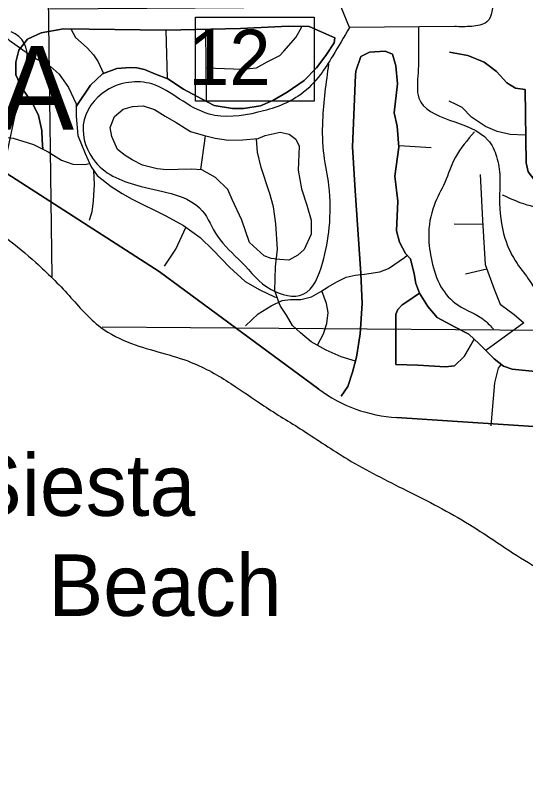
# Model space of a CAD drawing. Extents: x 408847 to 817539, y 923858 to 1151780.
# Drawn here: x 473069 to 477217, y 1063793 to 1070061 of the extents above; entities that cross this region are included whole.
import ezdxf

# ---------------------------------------------------------------- set-up
doc = ezdxf.new("R2010")
doc.units = 0
for name, color, linetype in [('County Route Divided Highway Outline and Fill', 7, 'Continuous'), ('County Routes Highway Center Lines', 7, 'Continuous'), ('Islands Coastal Text (Keys etc)', 7, 'Continuous'), ('Lakes and Ponds', 7, 'Continuous'), ('Level 39', 7, 'Continuous'), ('Level 43', 7, 'Continuous'), ('Level 8', 7, 'Continuous'), ('Local Roads Improved', 7, 'Continuous'), ('Local Roads Paved', 7, 'Continuous'), ('Masks for Road Features', 7, 'Continuous'), ('Narrow River Creek and Branch and Slough', 7, 'Continuous'), ('Roadshields County Roads', 7, 'Continuous'), ('Section Lines', 7, 'Continuous')]:
    doc.layers.add(name, color=color, linetype=linetype)

msp = doc.modelspace()

# ---------------------------------------------------------------- linework, layer by layer
at = {"layer": 'County Route Divided Highway Outline and Fill'}
for p, q in [((474237.7, 1067978.3), (472824.9, 1068888.5)), ((475535.4, 1067023), (474237.7, 1067978.3)), ((478746, 1066626.6), (476169.9, 1066791.9))]:
    msp.add_line(p, q, dxfattribs=at)
msp.add_arc((476246.8, 1067989.4), 1200, 233.64253, 266.32799, dxfattribs=at)
at = {"layer": 'County Routes Highway Center Lines'}
for p, q in [((474237.7, 1067978.3), (472824.9, 1068888.5)), ((475535.4, 1067023), (474237.7, 1067978.3)), ((478746, 1066626.6), (476169.9, 1066791.9))]:
    msp.add_line(p, q, dxfattribs=at)
msp.add_arc((476246.8, 1067989.4), 1200, 233.64253, 266.32799, dxfattribs=at)
at = {"layer": 'Lakes and Ponds'}
msp.add_spline([(472385, 1068728.4), (472744.5, 1068446), (473235, 1068053.5), (473505.3, 1067783.3), (473761.6, 1067527), (474011.8, 1067394.8), (474499.4, 1067240.8), (474821.7, 1067068.2), (475087.7, 1066888.5), (475404.8, 1066689.5), (475771.2, 1066453.4), (476248.5, 1066199.8), (476761.1, 1065923.2), (477111.7, 1065694.2), (477623.8, 1065368.6), (478164.4, 1064940.2), (478713, 1064503.7), (479187.5, 1064111.3), (479517.9, 1063768.9), (479870.3, 1063350.4), (480228.7, 1062897.9), (480476.9, 1062563.6), (480721.2, 1062137.1), (481007.5, 1061666.6), (481241.8, 1061204.1), (481490, 1060775.6), (481538.1, 1060563.4)], degree=3, dxfattribs=at)
at = {"layer": 'Level 8'}
for p, q in [((472824.9, 1068888.5), (474237.7, 1067978.3)), ((474237.7, 1067978.3), (475535.4, 1067023)), ((476169.9, 1066791.9), (478746, 1066626.6))]:
    msp.add_line(p, q, dxfattribs=at)
msp.add_arc((476246.8, 1067989.4), 1200, 233.64253, 266.32799, dxfattribs=at)
at = {"layer": 'Local Roads Improved'}
for p, q in [((474291.6, 1069939.9), (474302.5, 1069548.4)), ((477204.1, 1067561.3), (476894.2, 1067336.8))]:
    msp.add_line(p, q, dxfattribs=at)
for points in [[(472897.4, 1070018), (472926.4, 1069957.9), (473017.4, 1069858.8), (473129.7, 1069781.2), (473236.7, 1069708.9), (473351.8, 1069647.4), (473424, 1069583.1), (473501.6, 1069476.1), (473563.4, 1069343)], [(472897.4, 1070018), (472926.4, 1069957.9), (473017.4, 1069858.8), (473129.7, 1069781.2), (473236.7, 1069708.9), (473351.8, 1069647.4), (473424, 1069583.1), (473501.6, 1069476.1), (473563.4, 1069343)], [(472897.4, 1070018), (472926.4, 1069957.9), (473017.4, 1069858.8), (473129.7, 1069781.2), (473236.7, 1069708.9), (473351.8, 1069647.4), (473424, 1069583.1), (473501.6, 1069476.1), (473563.4, 1069343)], [(474005.4, 1069637.4), (474056.2, 1069634.8), (474117.7, 1069621.4), (474208.7, 1069583.9), (474307.7, 1069546.4), (474436.1, 1069460.8), (474583.3, 1069383.2), (474684.9, 1069329.6), (474834.7, 1069305.5), (474923, 1069305.5), (475062.1, 1069326.9), (475161.1, 1069369.8), (475278.9, 1069436.7), (475418, 1069533), (475517, 1069634.8), (475594.5, 1069733.8), (475661.4, 1069838.2), (475666.8, 1069878.3), (475458.1, 1069972), (475289.6, 1069974.7), (474898.9, 1069953.3), (474291.6, 1069939.9)], [(474291.6, 1069939.9), (474898.9, 1069953.3), (475289.6, 1069974.7), (475458.1, 1069972), (475666.8, 1069878.3), (475661.4, 1069838.2), (475594.5, 1069733.8), (475517, 1069634.8), (475418, 1069533), (475278.9, 1069436.7), (475161.1, 1069369.8), (475062.1, 1069326.9), (474923, 1069305.5), (474834.7, 1069305.5), (474684.9, 1069329.6), (474583.3, 1069383.2), (474436.1, 1069460.8), (474307.7, 1069546.4), (474208.7, 1069583.9), (474117.7, 1069621.4), (474056.2, 1069634.8), (474005.4, 1069637.4)], [(474291.6, 1069939.9), (474898.9, 1069953.3), (475289.6, 1069974.7), (475458.1, 1069972), (475666.8, 1069878.3), (475661.4, 1069838.2), (475594.5, 1069733.8), (475517, 1069634.8), (475418, 1069533), (475278.9, 1069436.7), (475161.1, 1069369.8), (475062.1, 1069326.9), (474923, 1069305.5), (474834.7, 1069305.5), (474684.9, 1069329.6), (474583.3, 1069383.2), (474436.1, 1069460.8), (474307.7, 1069546.4), (474208.7, 1069583.9), (474117.7, 1069621.4), (474056.2, 1069634.8), (474005.4, 1069637.4)], [(473212.7, 1069336.9), (473121.7, 1069473.4), (473073.5, 1069577.8), (473073.5, 1069682.2), (473097.6, 1069778.5), (473167.2, 1069866.9), (473279.5, 1069920.4), (473458.8, 1069952.5), (474291.6, 1069939.9)], [(474291.6, 1069939.9), (473458.8, 1069952.5), (473279.5, 1069920.4), (473167.2, 1069866.9), (473097.6, 1069778.5), (473073.5, 1069682.2), (473073.5, 1069577.8), (473121.7, 1069473.4), (473212.7, 1069336.9)], [(473212.7, 1069336.9), (473121.7, 1069473.4), (473073.5, 1069577.8), (473073.5, 1069682.2), (473097.6, 1069778.5), (473167.2, 1069866.9), (473279.5, 1069920.4), (473458.8, 1069952.5), (474291.6, 1069939.9)], [(473212.7, 1069336.9), (473121.7, 1069473.4), (473073.5, 1069577.8), (473073.5, 1069682.2), (473097.6, 1069778.5), (473167.2, 1069866.9), (473279.5, 1069920.4), (473458.8, 1069952.5), (474291.6, 1069939.9)], [(475832.7, 1068637.1), (475811.3, 1068993.1), (475835.3, 1069573.9), (475838, 1069608.7), (475878.1, 1069726.5), (475947.7, 1069761.3), (476076.1, 1069769.3), (476135, 1069745.2), (476161.7, 1069651.6), (476175.1, 1069504.3), (476148.4, 1069268.8), (476172.4, 1069161.7), (476185.8, 1068990.4), (476153.7, 1068754.9), (476167.1, 1068639.8)], [(475832.7, 1068637.1), (475811.3, 1068993.1), (475835.3, 1069573.9), (475838, 1069608.7), (475878.1, 1069726.5), (475947.7, 1069761.3), (476076.1, 1069769.3), (476135, 1069745.2), (476161.7, 1069651.6), (476175.1, 1069504.3), (476148.4, 1069268.8), (476172.4, 1069161.7), (476185.8, 1068990.4), (476153.7, 1068754.9), (476167.1, 1068639.8)], [(476167.1, 1068639.8), (476153.7, 1068754.9), (476185.8, 1068990.4), (476172.4, 1069161.7), (476148.4, 1069268.8), (476175.1, 1069504.3), (476161.7, 1069651.6), (476135, 1069745.2), (476076.1, 1069769.3), (475947.7, 1069761.3), (475878.1, 1069726.5), (475838, 1069608.7), (475835.3, 1069573.9), (475811.3, 1068993.1), (475832.7, 1068637.1)], [(475832.7, 1068637.1), (475811.3, 1068993.1), (475835.3, 1069573.9), (475838, 1069608.7), (475878.1, 1069726.5), (475947.7, 1069761.3), (476076.1, 1069769.3), (476135, 1069745.2), (476161.7, 1069651.6), (476175.1, 1069504.3), (476148.4, 1069268.8), (476172.4, 1069161.7), (476185.8, 1068990.4), (476153.7, 1068754.9), (476167.1, 1068639.8)], [(478363.8, 1068635.4), (478206, 1068692.8), (477432.8, 1068700.9), (477365.9, 1068690.2), (477293.7, 1068719.6), (477237.5, 1068789.1), (477221.4, 1068864), (477213.4, 1069460), (477135.8, 1069470.8), (477066.3, 1069513.6), (476980.7, 1069604.6), (476881.7, 1069682.2), (476747.9, 1069735.7), (476598.1, 1069762.5)], [(476598.1, 1069762.5), (476747.9, 1069735.7), (476881.7, 1069682.2), (476980.7, 1069604.6), (477066.3, 1069513.6), (477135.8, 1069470.8), (477213.4, 1069460), (477221.4, 1068864), (477237.5, 1068789.1), (477293.7, 1068719.6), (477365.9, 1068690.2), (477432.8, 1068700.9), (478206, 1068692.8), (478363.8, 1068635.4)], [(478363.8, 1068635.4), (478206, 1068692.8), (477432.8, 1068700.9), (477365.9, 1068690.2), (477293.7, 1068719.6), (477237.5, 1068789.1), (477221.4, 1068864), (477213.4, 1069460), (477135.8, 1069470.8), (477066.3, 1069513.6), (476980.7, 1069604.6), (476881.7, 1069682.2), (476747.9, 1069735.7), (476598.1, 1069762.5)], [(473563.4, 1069321.8), (473678.4, 1069492.9), (473777.4, 1069586.6), (473892.5, 1069629.5), (474005.4, 1069637.4)], [(474005.4, 1069637.4), (473892.5, 1069629.5), (473777.4, 1069586.6), (473678.4, 1069492.9), (473563.4, 1069321.8)], [(474005.4, 1069637.4), (473892.5, 1069629.5), (473777.4, 1069586.6), (473678.4, 1069492.9), (473563.4, 1069321.8)], [(473290.8, 1068974.3), (473287.8, 1069045.9), (473282.5, 1069126.2), (473255.7, 1069246.7), (473212.7, 1069336.9)], [(473212.7, 1069336.9), (473255.7, 1069246.7), (473282.5, 1069126.2), (473287.8, 1069045.9), (473290.8, 1068974.3)], [(473290.8, 1068974.3), (473287.8, 1069045.9), (473282.5, 1069126.2), (473255.7, 1069246.7), (473212.7, 1069336.9)], [(473290.8, 1068974.3), (473287.8, 1069045.9), (473282.5, 1069126.2), (473255.7, 1069246.7), (473212.7, 1069336.9)], [(473563.4, 1069343), (473563.4, 1069241.3), (473576.8, 1069086.1), (473635.6, 1068938.9), (473683.8, 1068829.1), (473734.6, 1068759.5)], [(473563.4, 1069343), (473563.4, 1069241.3), (473576.8, 1069086.1), (473635.6, 1068938.9), (473683.8, 1068829.1), (473734.6, 1068759.5)], [(473563.4, 1069343), (473563.4, 1069241.3), (473576.8, 1069086.1), (473635.6, 1068938.9), (473683.8, 1068829.1), (473734.6, 1068759.5)], [(474018.2, 1068886.5), (473962, 1068921.3), (473897.8, 1068972.1), (473852.3, 1069076.5), (473839, 1069148.8), (473873.7, 1069239.8), (473946, 1069298.7), (474020.9, 1069320.1)], [(474018.2, 1068886.5), (473962, 1068921.3), (473897.8, 1068972.1), (473852.3, 1069076.5), (473839, 1069148.8), (473873.7, 1069239.8), (473946, 1069298.7), (474020.9, 1069320.1)], [(474020.9, 1069320.1), (474107, 1069326), (474200.7, 1069296.5), (474286.3, 1069243), (474377.2, 1069189.4), (474492.3, 1069117.2), (474596.6, 1069087.7), (474692.9, 1069063.6), (474802.6, 1069047.6), (474917.7, 1069050.3), (475038.9, 1069059.3)], [(475133.3, 1068627.8), (475067.5, 1068825.4), (475038.1, 1068948.5), (475030, 1069055.6), (475099.6, 1069085), (475222.7, 1069111.8), (475294.9, 1069095.8), (475348.4, 1069055.6), (475375.2, 1068999.4), (475367.1, 1068804), (475396.6, 1068651.4), (475439.4, 1068517.6), (475474.2, 1068397.1), (475474.2, 1068282), (475418, 1068158.9), (475364.5, 1068113.4), (475292.2, 1068070.6), (475220, 1068075.9), (475147.8, 1068084), (475091.6, 1068108), (474971.2, 1068215.1), (474909.6, 1068397.1), (474832.1, 1068565.8), (474797.3, 1068646.1), (474695.6, 1068742.4), (474585.9, 1068806.7), (474500.3, 1068812), (474393.3, 1068809.3), (474299.7, 1068806.7), (474222.1, 1068814.7), (474101.7, 1068844.1), (474018.2, 1068886.5)], [(475133.3, 1068627.8), (475067.5, 1068825.4), (475038.1, 1068948.5), (475030, 1069055.6), (475099.6, 1069085), (475222.7, 1069111.8), (475294.9, 1069095.8), (475348.4, 1069055.6), (475375.2, 1068999.4), (475367.1, 1068804), (475396.6, 1068651.4), (475439.4, 1068517.6), (475474.2, 1068397.1), (475474.2, 1068282), (475418, 1068158.9), (475364.5, 1068113.4), (475292.2, 1068070.6), (475220, 1068075.9), (475147.8, 1068084), (475091.6, 1068108), (474971.2, 1068215.1), (474909.6, 1068397.1), (474832.1, 1068565.8), (474797.3, 1068646.1), (474695.6, 1068742.4), (474585.9, 1068806.7), (474500.3, 1068812), (474393.3, 1068809.3), (474299.7, 1068806.7), (474222.1, 1068814.7), (474101.7, 1068844.1), (474018.2, 1068886.5)], [(473734.6, 1068759.5), (473847, 1068669.7), (473938, 1068613.4), (474018.2, 1068567.9)], [(473734.6, 1068759.5), (473847, 1068669.7), (473938, 1068613.4), (474018.2, 1068567.9)], [(473734.6, 1068759.5), (473847, 1068669.7), (473938, 1068613.4), (474018.2, 1068567.9)], [(476846.9, 1068766.6), (476868.3, 1068397.2), (476889.7, 1068035.9), (476961.9, 1067835.1), (477010.1, 1067714.7), (477125.1, 1067629), (477204.1, 1067561.3)], [(475835.3, 1067250), (475717.6, 1067284.8), (475597.2, 1067341), (475474.2, 1067407.9), (475388.5, 1067480.2), (475321.7, 1067541.8), (475273.5, 1067624.7), (475225.3, 1067697), (475217.3, 1067715.8), (475177.2, 1067822.8), (475185.2, 1068018.2), (475201.3, 1068160.1), (475187.9, 1068366.2), (475166.5, 1068505.4), (475134.4, 1068620.5), (475133.3, 1068627.8)], [(475835.3, 1067250), (475717.6, 1067284.8), (475597.2, 1067341), (475474.2, 1067407.9), (475388.5, 1067480.2), (475321.7, 1067541.8), (475273.5, 1067624.7), (475225.3, 1067697), (475217.3, 1067715.8), (475177.2, 1067822.8), (475185.2, 1068018.2), (475201.3, 1068160.1), (475187.9, 1068366.2), (475166.5, 1068505.4), (475134.4, 1068620.5), (475133.3, 1068627.8)], [(475717.6, 1066966.3), (475771.1, 1067043.9), (475811.3, 1067161.7), (475843.4, 1067282.1), (475872.8, 1067472.2), (475888.8, 1067718.4), (475878.1, 1067962), (475832.7, 1068637.1)], [(475717.6, 1066966.3), (475771.1, 1067043.9), (475811.3, 1067161.7), (475843.4, 1067282.1), (475872.8, 1067472.2), (475888.8, 1067718.4), (475878.1, 1067962), (475832.7, 1068637.1)], [(475832.7, 1068637.1), (475878.1, 1067962), (475888.8, 1067718.4), (475872.8, 1067472.2), (475843.4, 1067282.1), (475811.3, 1067161.7), (475771.1, 1067043.9), (475717.6, 1066966.3)], [(475717.6, 1066966.3), (475771.1, 1067043.9), (475811.3, 1067161.7), (475843.4, 1067282.1), (475872.8, 1067472.2), (475888.8, 1067718.4), (475878.1, 1067962), (475832.7, 1068637.1)], [(476167.1, 1068639.8), (476177.8, 1068550.9), (476167.1, 1068310), (476191.2, 1068219), (476242, 1068125.3), (476282.1, 1068082.5), (476311.6, 1067959.3), (476324.9, 1067881.7), (476354.6, 1067804.4)], [(476167.1, 1068639.8), (476177.8, 1068550.9), (476167.1, 1068310), (476191.2, 1068219), (476242, 1068125.3), (476282.1, 1068082.5), (476311.6, 1067959.3), (476324.9, 1067881.7), (476354.6, 1067804.4)], [(476354.6, 1067804.4), (476324.9, 1067881.7), (476311.6, 1067959.3), (476282.1, 1068082.5), (476242, 1068125.3), (476191.2, 1068219), (476167.1, 1068310), (476177.8, 1068550.9), (476167.1, 1068639.8)], [(476354.6, 1067804.4), (476324.9, 1067881.7), (476311.6, 1067959.3), (476282.1, 1068082.5), (476242, 1068125.3), (476191.2, 1068219), (476167.1, 1068310), (476177.8, 1068550.9), (476167.1, 1068639.8)], [(476167.1, 1068639.8), (476177.8, 1068550.9), (476167.1, 1068310), (476191.2, 1068219), (476242, 1068125.3), (476282.1, 1068082.5), (476311.6, 1067959.3), (476324.9, 1067881.7), (476354.6, 1067804.4)], [(474018.2, 1068567.9), (474291.6, 1068432.5), (474436.1, 1068352.2), (474572.5, 1068255.9), (474676.9, 1068151.5), (474810.7, 1068015), (474936.4, 1067897.2), (475056.8, 1067830.3), (475174.5, 1067774), (475195.9, 1067768.7)], [(474018.2, 1068567.9), (474291.6, 1068432.5), (474436.1, 1068352.2), (474572.5, 1068255.9), (474676.9, 1068151.5), (474810.7, 1068015), (474936.4, 1067897.2), (475056.8, 1067830.3), (475174.5, 1067774), (475195.9, 1067768.7)], [(476341.2, 1067218.2), (476161.7, 1067223.2), (476161.7, 1067632.8), (476177.8, 1067670.2), (476215.2, 1067707.7), (476244.7, 1067726.5), (476354.6, 1067804.4)], [(476354.6, 1067804.4), (476244.7, 1067726.5), (476215.2, 1067707.7), (476177.8, 1067670.2), (476161.7, 1067632.8), (476161.7, 1067223.2), (476341.2, 1067218.2)], [(476354.6, 1067804.4), (476421.5, 1067694.6), (476499.1, 1067606.3), (476643.6, 1067526), (476755.9, 1067469.8), (476838.9, 1067392.1), (476961.9, 1067269), (477036.8, 1067210.1), (477109.1, 1067186), (477272.3, 1067170), (478016, 1067143.2), (478136.4, 1067156.6), (478227.4, 1067247.6), (478254.1, 1067325.2), (478264.8, 1067426.9), (478254.1, 1067546)], [(476354.6, 1067804.4), (476421.5, 1067694.6), (476499.1, 1067606.3), (476643.6, 1067526), (476755.9, 1067469.8), (476838.9, 1067392.1), (476961.9, 1067269), (477036.8, 1067210.1), (477109.1, 1067186), (477272.3, 1067170), (478016, 1067143.2), (478136.4, 1067156.6), (478227.4, 1067247.6), (478254.1, 1067325.2), (478264.8, 1067426.9), (478254.1, 1067546)], [(478254.1, 1067546), (478264.8, 1067426.9), (478254.1, 1067325.2), (478227.4, 1067247.6), (478136.4, 1067156.6), (478016, 1067143.2), (477272.3, 1067170), (477109.1, 1067186), (477036.8, 1067210.1), (476961.9, 1067269), (476838.9, 1067392.1), (476755.9, 1067469.8), (476643.6, 1067526), (476499.1, 1067606.3), (476421.5, 1067694.6), (476354.6, 1067804.4)], [(476354.6, 1067804.4), (476421.5, 1067694.6), (476499.1, 1067606.3), (476643.6, 1067526), (476755.9, 1067469.8), (476838.9, 1067392.1), (476961.9, 1067269), (477036.8, 1067210.1), (477109.1, 1067186), (477272.3, 1067170), (478016, 1067143.2), (478136.4, 1067156.6), (478227.4, 1067247.6), (478254.1, 1067325.2), (478264.8, 1067426.9), (478254.1, 1067546)], [(476798, 1067430.4), (476718.5, 1067287.8), (476638.2, 1067212.8), (476566, 1067204.8), (476341.2, 1067218.2)], [(476341.2, 1067218.2), (476566, 1067204.8), (476638.2, 1067212.8), (476718.5, 1067287.8), (476798, 1067430.4)]]:
    msp.add_lwpolyline(points, dxfattribs=at)
at = {"layer": 'Local Roads Paved'}
for p, q in [((474615.4, 1069947.9), (474620.8, 1069363.4)), ((474577.3, 1068807.2), (474613.9, 1069083.4)), ((476188.7, 1069003.3), (476450.9, 1068987.3)), ((476635.5, 1068367.8), (476870.2, 1068365)), ((476729.2, 1067960.9), (476901.9, 1068001.9))]:
    msp.add_line(p, q, dxfattribs=at)
for points in [[(474623.4, 1069634.8), (474915, 1069624.1), (475030, 1069634.8), (475115.7, 1069682.9), (475220, 1069733.8), (475252.1, 1069771.3), (475348.4, 1069881), (475396.6, 1069961.3), (475396.6, 1069964)], [(473519.2, 1069951.6), (473558.1, 1069881.1), (473651.7, 1069798.1), (473705.2, 1069739.2), (473742.7, 1069683), (473769.4, 1069624.1), (473785.1, 1069589.5)], [(477213.4, 1069086.3), (477093, 1069091.7), (476986, 1069118.4), (476892.4, 1069158.6), (476777.3, 1069233.5), (476702.4, 1069311.2), (476659.6, 1069335.2), (476595.4, 1069364.7)], [(472916, 1069078.1), (473049.7, 1069062), (473215.6, 1069011.1), (473336, 1068952.2), (473443, 1068885.3), (473536.6, 1068850.5), (473633, 1068847.9), (473671, 1068858.2)], [(473705, 1068800.1), (473710.5, 1068685.7), (473702.5, 1068554.6), (473689.1, 1068463.5), (473667.7, 1068394)], [(474280.9, 1068023), (474374.6, 1068162.2), (474455.8, 1068338.3)], [(474939.1, 1067539.1), (475043.4, 1067635.5), (475147.8, 1067699.7), (475238.7, 1067742.5), (475305.6, 1067753.2), (475391.2, 1067753.2), (475476.8, 1067774.6), (475551.7, 1067817.5), (475613.3, 1067854.9), (475682.8, 1067895.1), (475757.7, 1067932.6), (475832.7, 1067948.6), (475907.6, 1067956.7), (476033.3, 1067975.4), (476102.9, 1068004.8), (476234, 1068093.2), (476254.6, 1068111.9)], [(475524.5, 1067380.6), (475573.1, 1067472.2), (475602.6, 1067557.8), (475613.3, 1067646.2), (475599.9, 1067718.4), (475559.8, 1067822.8)], [(476937.9, 1066725.6), (476967.3, 1067073.6), (476996.7, 1067194.1), (477020.8, 1067226.2)]]:
    msp.add_lwpolyline(points, dxfattribs=at)
at = {"layer": 'Masks for Road Features'}
msp.add_lwpolyline([(474534.1, 1070046.8), (475497.6, 1070046.8), (475497.6, 1069363.2), (474534.1, 1069363.2)], close=True, dxfattribs=at)
at = {"layer": 'Narrow River Creek and Branch and Slough'}
msp.add_lwpolyline([(476639.6, 1069969.7), (475786.9, 1069963.7), (475716.9, 1070127.9), (473345, 1070111.8)], dxfattribs=at)
for points in [[(475817.9, 1073145.2), (475672.9, 1073158.3), (475280.5, 1073148.3), (474878.2, 1073106.2), (474730.9, 1072785), (474756.1, 1072563.8), (474922.3, 1072277.6), (475222.5, 1072181.5), (475520.7, 1072159.5), (475668.9, 1072097.4), (475899, 1071839.2), (476061.2, 1071569), (476209.3, 1071318.8), (476533.5, 1070868.5), (476632.5, 1070703.4), (476835.8, 1070420.1), (476941.9, 1070201.9), (476901.8, 1070007.8), (476779.7, 1069971.8), (476639.6, 1069969.7)], [(475786.9, 1069963.7), (475648.8, 1069731.5), (475548.7, 1069579.4), (475388.6, 1069419.3), (475040.3, 1069273.2), (474644, 1069259.2), (474403.8, 1069381.3), (474177.7, 1069503.4), (473809.4, 1069451.3), (473621.2, 1069171.1), (473719.3, 1068868.8), (474091.6, 1068670.7), (474588, 1068472.5), (474712.1, 1068266.4), (474908.2, 1068054.2), (475148.4, 1067832), (475408.6, 1067794), (475566.8, 1068048.2), (475620.8, 1068336.4), (475618.8, 1068678.7), (475578.8, 1068924.9), (475568.8, 1069205.1), (475618.8, 1069667.5)], [(476346.9, 1069967.7), (476347.4, 1069731.6), (476343.4, 1069593.4), (476349.4, 1069389.3), (476911.8, 1069047), (476981.9, 1068912.9), (477007.9, 1068748.8), (477005.9, 1068572.6), (477049.9, 1068250.4), (477148, 1068044.2), (477252.1, 1067902.1), (477314.2, 1067796), (477374.2, 1067647.9), (477404.2, 1067451.7), (477516.3, 1067361.7), (477830.6, 1067299.6), (477992.7, 1067371.7), (478014.7, 1067591.9), (478006.7, 1067878.1), (478024.7, 1068000.2), (478172.8, 1068136.3), (478284.9, 1068224.4), (478321, 1068348.5), (477438.3, 1068488.6), (477202.1, 1068528.6), (477029.9, 1068600.7)], [(476802, 1069113.9), (476647.6, 1068908.9), (476559.6, 1068702.7), (476473.5, 1068516.6), (476429.4, 1068266.4), (476455.5, 1068064.2), (476529.5, 1067856.1), (476665.6, 1067707.9), (476887.8, 1067579.8), (476955.9, 1067509.8)]]:
    msp.add_spline(points, degree=3, dxfattribs=at)
at = {"layer": 'Roadshields County Roads'}
msp.add_line((473160.1, 1069697.6), (472949.4, 1068714.9), dxfattribs=at)
msp.add_arc((472964.5, 1069739.5), 200, 347.90009, 69.82701, dxfattribs=at)
at = {"layer": 'Section Lines'}
for p, q in [((473298.8, 1072769.3), (473365.8, 1067936.7)), ((473774, 1067530.5), (478702, 1067492.3))]:
    msp.add_line(p, q, dxfattribs=at)

# ---------------------------------------------------------------- texts
at = {"layer": 'Islands Coastal Text (Keys etc)'}
msp.add_text('S I E S T A', height=500, rotation=320.1085, dxfattribs=at).set_placement((470410, 1065094.4))
at = {"layer": 'Level 39'}
for s, p in [('Siesta', (472674.2, 1065993.5)), ('Beach', (473337.1, 1065180.1))]:
    msp.add_text(s, height=500, rotation=0.00053, dxfattribs=at).set_placement(p)
at = {"layer": 'Level 43'}
msp.add_text('12', height=450, rotation=0.00054, dxfattribs=at).set_placement((474474.4, 1069494.8))
at = {"layer": 'Roadshields County Roads'}
msp.add_text('789A', height=680, dxfattribs=at).set_placement((471422, 1069133.2))

doc.saveas('drawing.dxf')
